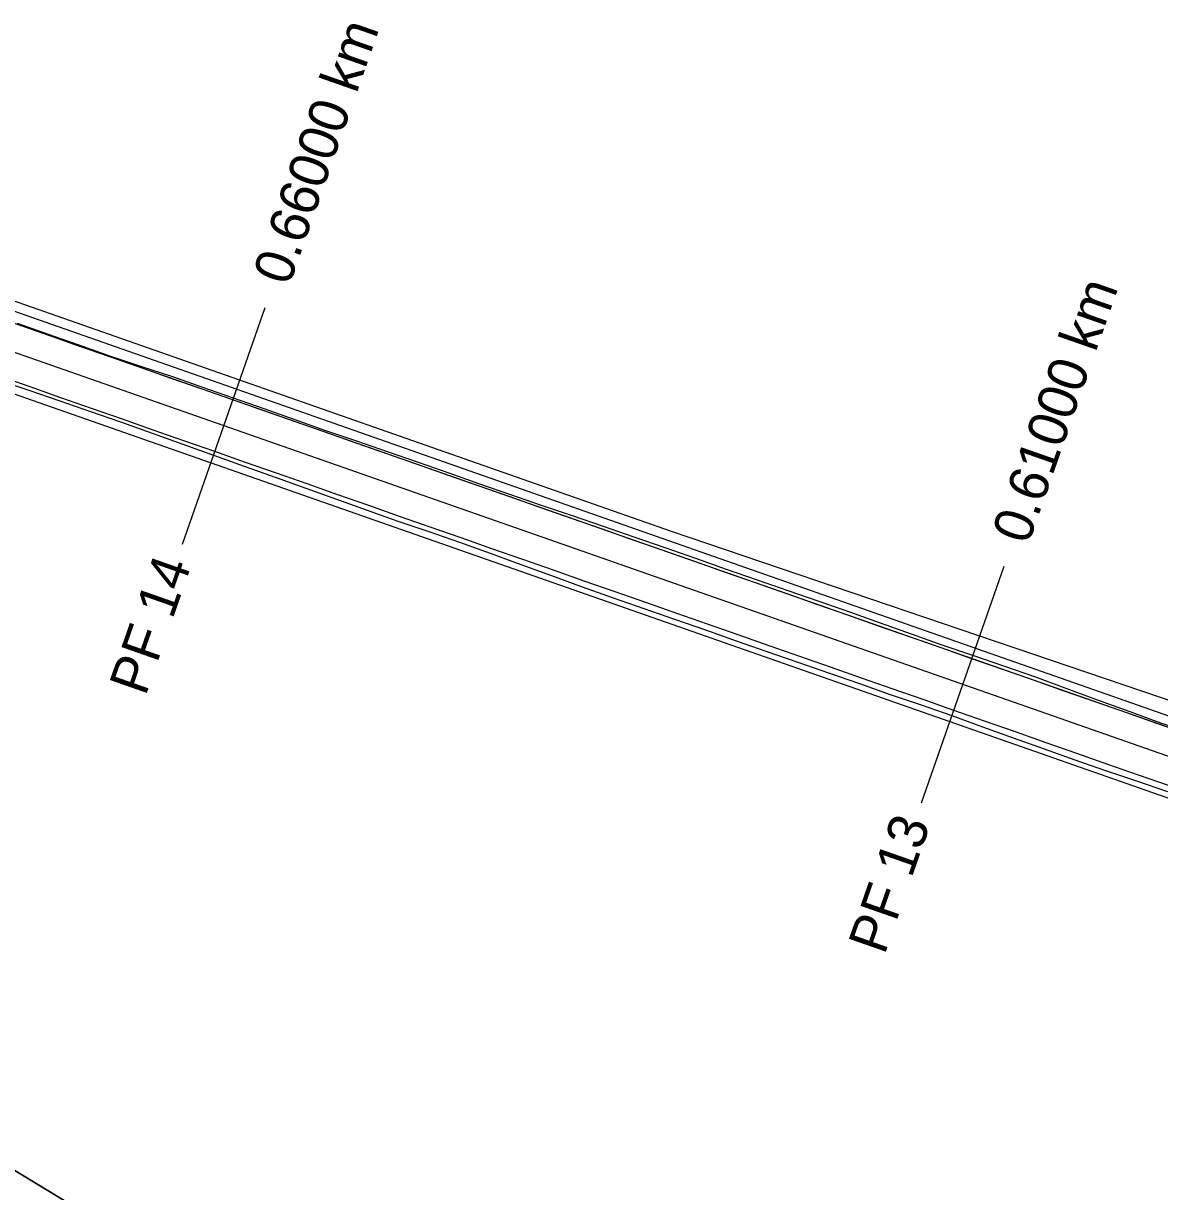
# Model space of a CAD drawing. Extents: x -555887 to -552101, y -1100251 to -1096546.
# Drawn here: x -553880.4 to -553807.8, y -1097231.6 to -1097157 of the extents above; entities that cross this region are included whole.
import ezdxf

# ---------------------------------------------------------------- set-up
doc = ezdxf.new("R2010")
doc.units = 0
for name, color, linetype in [('PARCELY_cesty', 7, 'Continuous'), ('POLYGONY_SITUACE_PF', 7, 'Continuous'), ('POLYGONY_SITUACE_PF_POPISY', 7, 'Continuous'), ('POLYGONY_SITUACE_PO', 7, 'Continuous'), ('ROZHLED_ram_legenda_2', 7, 'Continuous'), ('ZSST', 7, 'Continuous')]:
    doc.layers.add(name, color=color, linetype=linetype)

msp = doc.modelspace()

# ---------------------------------------------------------------- linework, layer by layer
at = {"layer": 'PARCELY_cesty'}
for points in [[(-553929.463, -1097158.381), (-553673.4, -1097248.15), (-553668.21, -1097254.17), (-553665.731, -1097263.939)], [(-553931.976, -1097162.798), (-553680.759, -1097250.766), (-553678.227, -1097251.97), (-553676.115, -1097253.602), (-553674.399, -1097255.646), (-553673.156, -1097258.009), (-553672.444, -1097260.581), (-553672.295, -1097263.246), (-553672.865, -1097266.819)]]:
    msp.add_lwpolyline(points, dxfattribs=at)
at = {"layer": 'POLYGONY_SITUACE_PF'}
for p, q in [((-553867.574, -1097182.701), (-553864.93, -1097175.15)), ((-553870.218, -1097190.251), (-553867.574, -1097182.701)), ((-553820.383, -1097199.225), (-553817.739, -1097191.675)), ((-553823.027, -1097206.776), (-553820.383, -1097199.225))]:
    msp.add_line(p, q, dxfattribs=at)
at = {"layer": 'POLYGONY_SITUACE_PO'}
for p, q in [((-553804.075, -1097203.082), (-553928.817, -1097159.401)), ((-553679.807, -1097248.45), (-553930.542, -1097160.651)), ((-553878.793, -1097176.918), (-553880.759, -1097176.229)), ((-553878.776, -1097176.871), (-553880.741, -1097176.179)), ((-553876.827, -1097177.607), (-553878.793, -1097176.918)), ((-553876.811, -1097177.561), (-553878.776, -1097176.871)), ((-553874.86, -1097178.295), (-553876.827, -1097177.607)), ((-553874.846, -1097178.255), (-553876.811, -1097177.561)), ((-553872.894, -1097178.984), (-553874.86, -1097178.295)), ((-553872.867, -1097178.906), (-553874.846, -1097178.255)), ((-553870.928, -1097179.672), (-553872.894, -1097178.984)), ((-553870.889, -1097179.563), (-553872.867, -1097178.906)), ((-553881.997, -1097179.766), (-553880.023, -1097180.43)), ((-553879.95, -1097180.221), (-553881.916, -1097179.533)), ((-553879.95, -1097180.221), (-553881.916, -1097179.533)), ((-553868.962, -1097180.361), (-553870.928, -1097179.672)), ((-553868.923, -1097180.25), (-553870.889, -1097179.563)), ((-553880.023, -1097180.43), (-553878.051, -1097181.103)), ((-553877.983, -1097180.91), (-553879.95, -1097180.221)), ((-553877.983, -1097180.91), (-553879.95, -1097180.221)), ((-553866.995, -1097181.049), (-553868.962, -1097180.361)), ((-553866.956, -1097180.937), (-553868.923, -1097180.25)), ((-553878.051, -1097181.103), (-553876.084, -1097181.79)), ((-553876.017, -1097181.598), (-553877.983, -1097180.91)), ((-553876.017, -1097181.598), (-553877.983, -1097180.91)), ((-553865.029, -1097181.738), (-553866.995, -1097181.049)), ((-553864.989, -1097181.624), (-553866.956, -1097180.937)), ((-553876.084, -1097181.79), (-553874.117, -1097182.477)), ((-553874.051, -1097182.287), (-553876.017, -1097181.598)), ((-553874.051, -1097182.287), (-553876.017, -1097181.598)), ((-553872.085, -1097182.975), (-553874.051, -1097182.287)), ((-553872.085, -1097182.975), (-553874.051, -1097182.287)), ((-553863.063, -1097182.426), (-553865.029, -1097181.738)), ((-553863.029, -1097182.33), (-553864.989, -1097181.624)), ((-553874.117, -1097182.477), (-553872.151, -1097183.164)), ((-553870.118, -1097183.664), (-553872.085, -1097182.975)), ((-553870.118, -1097183.664), (-553872.085, -1097182.975)), ((-553861.096, -1097183.115), (-553863.063, -1097182.426)), ((-553861.066, -1097183.027), (-553863.029, -1097182.33)), ((-553859.089, -1097183.685), (-553861.066, -1097183.027)), ((-553872.151, -1097183.164), (-553870.189, -1097183.866)), ((-553868.152, -1097184.352), (-553870.118, -1097183.664)), ((-553868.152, -1097184.352), (-553870.118, -1097183.664)), ((-553859.13, -1097183.803), (-553861.096, -1097183.115)), ((-553857.164, -1097184.492), (-553859.13, -1097183.803)), ((-553857.119, -1097184.363), (-553859.089, -1097183.685)), ((-553870.189, -1097183.866), (-553868.228, -1097184.568)), ((-553866.186, -1097185.041), (-553868.152, -1097184.352)), ((-553866.186, -1097185.041), (-553868.152, -1097184.352)), ((-553855.198, -1097185.18), (-553857.164, -1097184.492)), ((-553855.15, -1097185.043), (-553857.119, -1097184.363)), ((-553868.228, -1097184.568), (-553866.266, -1097185.27)), ((-553866.266, -1097185.27), (-553864.304, -1097185.972)), ((-553864.219, -1097185.729), (-553866.186, -1097185.041)), ((-553864.219, -1097185.729), (-553866.186, -1097185.041)), ((-553853.231, -1097185.869), (-553855.198, -1097185.18)), ((-553853.184, -1097185.732), (-553855.15, -1097185.043)), ((-553864.304, -1097185.972), (-553862.343, -1097186.675)), ((-553862.253, -1097186.418), (-553864.219, -1097185.729)), ((-553862.253, -1097186.418), (-553864.219, -1097185.729)), ((-553851.265, -1097186.557), (-553853.231, -1097185.869)), ((-553851.217, -1097186.421), (-553853.184, -1097185.732)), ((-553862.343, -1097186.675), (-553860.382, -1097187.378)), ((-553860.287, -1097187.107), (-553862.253, -1097186.418)), ((-553860.287, -1097187.107), (-553862.253, -1097186.418)), ((-553849.299, -1097187.246), (-553851.265, -1097186.557)), ((-553849.249, -1097187.104), (-553851.217, -1097186.421)), ((-553860.382, -1097187.378), (-553858.426, -1097188.095)), ((-553858.321, -1097187.795), (-553860.287, -1097187.107)), ((-553858.321, -1097187.795), (-553860.287, -1097187.107)), ((-553847.333, -1097187.934), (-553849.299, -1097187.246)), ((-553847.279, -1097187.782), (-553849.249, -1097187.104)), ((-553858.426, -1097188.095), (-553856.464, -1097188.797)), ((-553856.354, -1097188.484), (-553858.321, -1097187.795)), ((-553856.354, -1097188.484), (-553858.321, -1097187.795)), ((-553845.366, -1097188.623), (-553847.333, -1097187.934)), ((-553845.309, -1097188.459), (-553847.279, -1097187.782)), ((-553856.464, -1097188.797), (-553854.485, -1097189.447)), ((-553854.388, -1097189.172), (-553856.354, -1097188.484)), ((-553854.388, -1097189.172), (-553856.354, -1097188.484)), ((-553843.4, -1097189.311), (-553845.366, -1097188.623)), ((-553843.339, -1097189.137), (-553845.309, -1097188.459)), ((-553854.485, -1097189.447), (-553852.516, -1097190.129)), ((-553852.422, -1097189.861), (-553854.388, -1097189.172)), ((-553852.422, -1097189.861), (-553854.388, -1097189.172)), ((-553841.434, -1097190), (-553843.4, -1097189.311)), ((-553841.369, -1097189.814), (-553843.339, -1097189.137)), ((-553852.516, -1097190.129), (-553850.557, -1097190.838)), ((-553850.456, -1097190.549), (-553852.422, -1097189.861)), ((-553850.456, -1097190.549), (-553852.422, -1097189.861)), ((-553839.467, -1097190.688), (-553841.434, -1097190)), ((-553839.399, -1097190.492), (-553841.369, -1097189.814)), ((-553837.433, -1097191.183), (-553839.399, -1097190.492)), ((-553850.557, -1097190.838), (-553848.602, -1097191.561)), ((-553848.489, -1097191.238), (-553850.456, -1097190.549)), ((-553848.489, -1097191.238), (-553850.456, -1097190.549)), ((-553846.523, -1097191.926), (-553848.489, -1097191.238)), ((-553846.523, -1097191.926), (-553848.489, -1097191.238)), ((-553837.501, -1097191.377), (-553839.467, -1097190.688)), ((-553835.472, -1097191.885), (-553837.433, -1097191.183)), ((-553848.602, -1097191.561), (-553846.643, -1097192.269)), ((-553844.557, -1097192.615), (-553846.523, -1097191.926)), ((-553844.557, -1097192.615), (-553846.523, -1097191.926)), ((-553835.535, -1097192.065), (-553837.501, -1097191.377)), ((-553833.499, -1097192.556), (-553835.472, -1097191.885)), ((-553846.643, -1097192.269), (-553844.684, -1097192.978)), ((-553842.59, -1097193.303), (-553844.557, -1097192.615)), ((-553842.59, -1097193.303), (-553844.557, -1097192.615)), ((-553833.569, -1097192.754), (-553835.535, -1097192.065)), ((-553831.602, -1097193.442), (-553833.569, -1097192.754)), ((-553831.53, -1097193.235), (-553833.499, -1097192.556)), ((-553844.684, -1097192.978), (-553842.722, -1097193.678)), ((-553840.624, -1097193.992), (-553842.59, -1097193.303)), ((-553840.624, -1097193.992), (-553842.59, -1097193.303)), ((-553829.636, -1097194.131), (-553831.602, -1097193.442)), ((-553829.56, -1097193.914), (-553831.53, -1097193.235)), ((-553842.722, -1097193.678), (-553840.759, -1097194.377)), ((-553838.658, -1097194.68), (-553840.624, -1097193.992)), ((-553838.658, -1097194.68), (-553840.624, -1097193.992)), ((-553827.67, -1097194.82), (-553829.636, -1097194.131)), ((-553827.595, -1097194.604), (-553829.56, -1097193.914)), ((-553840.759, -1097194.377), (-553838.79, -1097195.056)), ((-553836.692, -1097195.369), (-553838.658, -1097194.68)), ((-553836.692, -1097195.369), (-553838.658, -1097194.68)), ((-553825.704, -1097195.508), (-553827.67, -1097194.82)), ((-553825.634, -1097195.31), (-553827.595, -1097194.604)), ((-553838.79, -1097195.056), (-553836.816, -1097195.723)), ((-553836.816, -1097195.723), (-553834.854, -1097196.426)), ((-553834.725, -1097196.057), (-553836.692, -1097195.369)), ((-553834.725, -1097196.057), (-553836.692, -1097195.369)), ((-553823.737, -1097196.197), (-553825.704, -1097195.508)), ((-553823.669, -1097196.001), (-553825.634, -1097195.31)), ((-553834.854, -1097196.426), (-553832.891, -1097197.123)), ((-553832.759, -1097196.746), (-553834.725, -1097196.057)), ((-553832.759, -1097196.746), (-553834.725, -1097196.057)), ((-553821.771, -1097196.885), (-553823.737, -1097196.197)), ((-553821.709, -1097196.708), (-553823.669, -1097196.001)), ((-553832.891, -1097197.123), (-553830.923, -1097197.806)), ((-553830.793, -1097197.434), (-553832.759, -1097196.746)), ((-553830.793, -1097197.434), (-553832.759, -1097196.746)), ((-553819.805, -1097197.574), (-553821.771, -1097196.885)), ((-553819.736, -1097197.376), (-553821.709, -1097196.708)), ((-553830.923, -1097197.806), (-553828.953, -1097198.483)), ((-553828.827, -1097198.123), (-553830.793, -1097197.434)), ((-553828.827, -1097198.123), (-553830.793, -1097197.434)), ((-553817.839, -1097198.262), (-553819.805, -1097197.574)), ((-553817.766, -1097198.056), (-553819.736, -1097197.376)), ((-553828.953, -1097198.483), (-553826.985, -1097199.168)), ((-553826.86, -1097198.811), (-553828.827, -1097198.123)), ((-553826.86, -1097198.811), (-553828.827, -1097198.123)), ((-553815.872, -1097198.951), (-553817.839, -1097198.262)), ((-553815.795, -1097198.73), (-553817.766, -1097198.056)), ((-553813.842, -1097199.457), (-553815.795, -1097198.73)), ((-553826.985, -1097199.168), (-553825.018, -1097199.854)), ((-553824.894, -1097199.5), (-553826.86, -1097198.811)), ((-553824.894, -1097199.5), (-553826.86, -1097198.811)), ((-553813.906, -1097199.639), (-553815.872, -1097198.951)), ((-553811.884, -1097200.17), (-553813.842, -1097199.457)), ((-553825.018, -1097199.854), (-553823.044, -1097200.52)), ((-553822.928, -1097200.188), (-553824.894, -1097199.5)), ((-553822.928, -1097200.188), (-553824.894, -1097199.5)), ((-553820.961, -1097200.877), (-553822.928, -1097200.188)), ((-553820.961, -1097200.877), (-553822.928, -1097200.188)), ((-553811.94, -1097200.328), (-553813.906, -1097199.639)), ((-553809.925, -1097200.877), (-553811.884, -1097200.17)), ((-553823.044, -1097200.52), (-553821.078, -1097201.211)), ((-553818.995, -1097201.565), (-553820.961, -1097200.877)), ((-553818.995, -1097201.565), (-553820.961, -1097200.877)), ((-553809.973, -1097201.016), (-553811.94, -1097200.328)), ((-553807.969, -1097201.597), (-553809.925, -1097200.877)), ((-553821.078, -1097201.211), (-553819.123, -1097201.931)), ((-553817.029, -1097202.254), (-553818.995, -1097201.565)), ((-553817.029, -1097202.254), (-553818.995, -1097201.565)), ((-553808.007, -1097201.705), (-553809.973, -1097201.016)), ((-553806.041, -1097202.393), (-553808.007, -1097201.705)), ((-553806.008, -1097202.299), (-553807.969, -1097201.597)), ((-553819.123, -1097201.931), (-553817.161, -1097202.63)), ((-553815.063, -1097202.942), (-553817.029, -1097202.254)), ((-553815.063, -1097202.942), (-553817.029, -1097202.254)), ((-553817.161, -1097202.63), (-553815.196, -1097203.323)), ((-553813.096, -1097203.631), (-553815.063, -1097202.942)), ((-553813.096, -1097203.631), (-553815.063, -1097202.942)), ((-553815.196, -1097203.323), (-553813.236, -1097204.029)), ((-553811.13, -1097204.32), (-553813.096, -1097203.631)), ((-553811.13, -1097204.32), (-553813.096, -1097203.631)), ((-553813.236, -1097204.029), (-553811.266, -1097204.707)), ((-553811.266, -1097204.707), (-553809.293, -1097205.377)), ((-553809.164, -1097205.008), (-553811.13, -1097204.32)), ((-553809.164, -1097205.008), (-553811.13, -1097204.32)), ((-553809.293, -1097205.377), (-553807.321, -1097206.048)), ((-553807.198, -1097205.697), (-553809.164, -1097205.008)), ((-553807.198, -1097205.697), (-553809.164, -1097205.008))]:
    msp.add_line(p, q, dxfattribs=at)
at = {"layer": 'ROZHLED_ram_legenda_2'}
msp.add_lwpolyline([(-553994.764, -1097161.002), (-553815.355, -1097270.146), (-553969.717, -1097523.882), (-554149.126, -1097414.737)], close=True, dxfattribs=at)
msp.add_lwpolyline([(-553994.764, -1097161.002), (-553815.355, -1097270.146), (-553969.717, -1097523.882), (-554149.126, -1097414.737)], close=True, dxfattribs=at)
msp.add_lwpolyline([(-554149.126, -1097414.737), (-553969.717, -1097523.882), (-553815.355, -1097270.146), (-553994.764, -1097161.002), (-554149.126, -1097414.737)], dxfattribs=at)
at = {"layer": 'ZSST'}
msp.add_lwpolyline([(-553600.1, -1097268.75), (-553657.15, -1097250.01), (-553728.97, -1097225.8), (-553769.71, -1097212.97), (-553838.99, -1097189.46), (-553892.69, -1097170.63), (-553926.55, -1097160.61)], dxfattribs=at)

# ---------------------------------------------------------------- texts
at = {"layer": 'POLYGONY_SITUACE_PF_POPISY'}
for s, p in [('0.66000 km', (-553863.407, -1097173.826)), ('0.61000 km', (-553816.216, -1097190.351)), ('PF 14', (-553872.579, -1097200.02)), ('PF 13', (-553825.388, -1097216.544))]:
    msp.add_text(s, height=2.5, rotation=70.70152, dxfattribs=at).set_placement(p)

doc.saveas('drawing.dxf')
